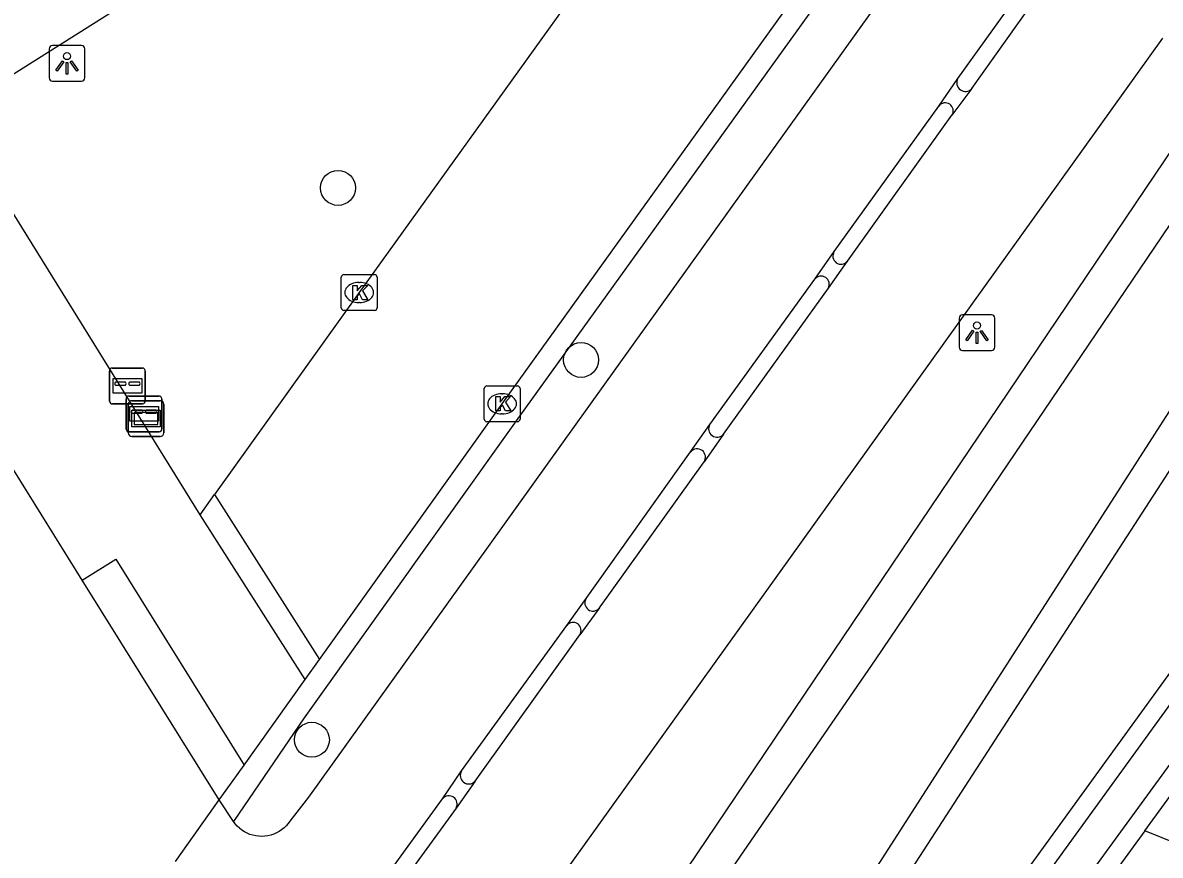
# Model space of a CAD drawing. Extents: x 158838 to 160074, y 386376 to 387776.
# Drawn here: x 159287.1 to 159318.88, y 386879.79 to 386903.05 of the extents above; entities that cross this region are included whole.
import ezdxf

# ---------------------------------------------------------------- set-up
doc = ezdxf.new("R2010")
doc.units = 0
for name, color, linetype in [('IMGEO_Boom', 7, 'Continuous'), ('IMGEO_Brievenbus', 7, 'Continuous'), ('IMGEO_Fietspad_gesloten', 7, 'Continuous'), ('IMGEO_Groenvoorziening', 7, 'Continuous'), ('IMGEO_Haag', 7, 'Continuous'), ('IMGEO_Kolk', 7, 'Continuous'), ('IMGEO_Lichtpunt', 7, 'Continuous'), ('IMGEO_OVBaan_gesloten', 7, 'Continuous'), ('IMGEO_Rijbaan_lokaal_open', 7, 'Continuous'), ('IMGEO_Verklikker', 7, 'Continuous'), ('IMGEO_Voetpad_open', 7, 'Continuous'), ('IMGEO_Waterloop', 7, 'Continuous')]:
    doc.layers.add(name, color=color, linetype=linetype)

msp = doc.modelspace()

# ---------------------------------------------------------------- linework, layer by layer
at = {"layer": 'IMGEO_Boom'}
for centre in [(159295.907, 386898.435), (159302.7, 386893.63), (159295.175, 386883.016)]:
    msp.add_circle(centre, 0.489, dxfattribs=at)
at = {"layer": 'IMGEO_Brievenbus'}
for p, q in [((159289.52, 386892.476), (159289.52, 386893.317)), ((159289.52, 386893.317), (159289.52, 386892.476)), ((159289.595, 386893.401), (159290.436, 386893.401)), ((159290.436, 386893.401), (159289.595, 386893.401)), ((159290.52, 386893.326), (159290.52, 386892.485)), ((159290.52, 386892.485), (159290.52, 386893.326)), ((159289.964, 386893.008), (159289.687, 386893.008)), ((159289.687, 386892.924), (159289.964, 386892.924)), ((159290.356, 386893.008), (159290.079, 386893.008)), ((159290.079, 386892.924), (159290.356, 386892.924)), ((159290.06, 386892.619), (159290.901, 386892.619)), ((159290.901, 386892.619), (159290.06, 386892.619)), ((159290.445, 386892.401), (159289.604, 386892.401)), ((159289.604, 386892.401), (159290.445, 386892.401)), ((159289.985, 386891.694), (159289.985, 386892.535)), ((159289.985, 386892.535), (159289.985, 386891.694)), ((159290.985, 386892.544), (159290.985, 386891.703)), ((159290.985, 386891.703), (159290.985, 386892.544)), ((159290.429, 386892.226), (159290.152, 386892.226)), ((159290.152, 386892.142), (159290.429, 386892.142)), ((159290.821, 386892.226), (159290.544, 386892.226)), ((159290.544, 386892.142), (159290.821, 386892.142)), ((159290.91, 386891.619), (159290.069, 386891.619)), ((159290.069, 386891.619), (159290.91, 386891.619))]:
    msp.add_line(p, q, dxfattribs=at)
for points in [[(159289.621, 386893.108), (159290.428, 386893.108), (159290.428, 386892.703), (159289.621, 386892.703), (159289.621, 386893.108)], [(159290.086, 386892.326), (159290.893, 386892.326), (159290.893, 386891.921), (159290.086, 386891.921), (159290.086, 386892.326)]]:
    msp.add_lwpolyline(points, dxfattribs=at)
for centre, radius, start, end in [((159289.598, 386893.323), 0.0779, 92.4484, 184.2845), ((159289.598, 386893.323), 0.0779, 92.4484, 184.2845), ((159290.442, 386893.323), 0.0779, 2.4484, 94.2845), ((159290.442, 386893.323), 0.0779, 2.4484, 94.2845), ((159289.717, 386892.966), 0.0519, 125.8089, 234.1911), ((159289.933, 386892.966), 0.0519, 305.8089, 54.1911), ((159290.11, 386892.966), 0.0519, 125.8089, 234.1911), ((159290.326, 386892.966), 0.0519, 305.8089, 54.1911), ((159290.063, 386892.541), 0.0779, 92.4484, 184.2845), ((159290.063, 386892.541), 0.0779, 92.4484, 184.2845), ((159290.907, 386892.541), 0.0779, 2.4484, 94.2845), ((159290.907, 386892.541), 0.0779, 2.4484, 94.2845), ((159289.598, 386892.479), 0.0779, 182.4484, 274.2845), ((159289.598, 386892.479), 0.0779, 182.4484, 274.2845), ((159290.442, 386892.479), 0.0779, 272.4484, 4.2845), ((159290.442, 386892.479), 0.0779, 272.4484, 4.2845), ((159290.182, 386892.184), 0.0519, 125.8089, 234.1911), ((159290.398, 386892.184), 0.0519, 305.8089, 54.1911), ((159290.575, 386892.184), 0.0519, 125.8089, 234.1911), ((159290.791, 386892.184), 0.0519, 305.8089, 54.1911), ((159290.063, 386891.697), 0.0779, 182.4484, 274.2845), ((159290.063, 386891.697), 0.0779, 182.4484, 274.2845), ((159290.907, 386891.697), 0.0779, 272.4484, 4.2845), ((159290.907, 386891.697), 0.0779, 272.4484, 4.2845)]:
    msp.add_arc(centre, radius, start, end, dxfattribs=at)
at = {"layer": 'IMGEO_Fietspad_gesloten'}
for points in [[(159323.459, 386920.998), (159295.785, 386882.398), (159295.082, 386881.418), (159294.557, 386880.739), (159294.514, 386880.68), (159294.458, 386880.615), (159294.397, 386880.556), (159294.331, 386880.503), (159294.261, 386880.455), (159294.187, 386880.414), (159294.109, 386880.38), (159294.028, 386880.353), (159293.946, 386880.334), (159293.862, 386880.322), (159293.777, 386880.317), (159293.692, 386880.32), (159293.608, 386880.331), (159293.525, 386880.349), (159293.444, 386880.374), (159293.365, 386880.406), (159293.29, 386880.446), (159293.219, 386880.492), (159293.152, 386880.544), (159293.089, 386880.602), (159293.033, 386880.665), (159292.982, 386880.733)], [(159313.231, 386901.492), (159316.163, 386905.581)], [(159312.692, 386900.717), (159313.231, 386901.492)], [(159309.773, 386896.656), (159312.692, 386900.717)], [(159309.229, 386895.88), (159309.773, 386896.656)], [(159306.295, 386891.828), (159309.229, 386895.88)], [(159305.76, 386891.056), (159306.295, 386891.828)], [(159302.84, 386886.964), (159305.76, 386891.056)], [(159302.296, 386886.21), (159302.84, 386886.964)], [(159299.358, 386882.146), (159302.296, 386886.21)], [(159298.824, 386881.367), (159299.358, 386882.146)], [(159292.982, 386880.733), (159292.589, 386881.34)], [(159295.896, 386877.306), (159297.601, 386879.67), (159298.824, 386881.367)]]:
    msp.add_lwpolyline(points, dxfattribs=at)
at = {"layer": 'IMGEO_Groenvoorziening'}
for points in [[(159304.3, 386877.399), (159323.897, 386906.466), (159329.999, 386914.322)], [(159308.485, 386874.078), (159323.958, 386897.957)], [(159327.142, 386895.909), (159310.382, 386872.797)], [(159318.45, 386880.474), (159329.252, 386895.292)], [(159318.45, 386880.474), (159311.718, 386871.238)], [(159319.86, 386879.903), (159318.45, 386880.474)]]:
    msp.add_lwpolyline(points, dxfattribs=at)
at = {"layer": 'IMGEO_Haag'}
msp.add_lwpolyline([(159322.869, 386922.554), (159322.316, 386921.784), (159321.989, 386921.33), (159321.089, 386920.096), (159311.499, 386906.69), (159300.98, 386892.054), (159294.964, 386883.631), (159292.982, 386880.733)], dxfattribs=at)
at = {"layer": 'IMGEO_Kolk'}
for p, q in [((159295.998, 386895.085), (159295.998, 386895.937)), ((159296.073, 386896.011), (159296.925, 386896.011)), ((159296.486, 386895.791), (159296.511, 386895.791)), ((159296.999, 386895.937), (159296.999, 386895.085)), ((159296.509, 386895.231), (159296.484, 386895.231)), ((159296.925, 386895.011), (159296.073, 386895.011)), ((159299.991, 386891.977), (159299.991, 386892.829)), ((159300.066, 386892.903), (159300.918, 386892.903)), ((159300.479, 386892.683), (159300.504, 386892.683)), ((159300.992, 386892.829), (159300.992, 386891.977)), ((159300.502, 386892.123), (159300.477, 386892.123)), ((159300.918, 386891.903), (159300.066, 386891.903))]:
    msp.add_line(p, q, dxfattribs=at)
for points in [[(159295.998, 386895.085), (159295.998, 386895.937)], [(159296.073, 386896.011), (159296.925, 386896.011)], [(159296.999, 386895.937), (159296.999, 386895.085)], [(159296.319, 386895.711), (159296.442, 386895.711), (159296.442, 386895.56), (159296.572, 386895.711), (159296.736, 386895.711), (159296.59, 386895.56), (159296.743, 386895.311), (159296.591, 386895.311), (159296.506, 386895.475), (159296.442, 386895.408), (159296.442, 386895.311), (159296.319, 386895.311), (159296.319, 386895.711)], [(159296.925, 386895.011), (159296.073, 386895.011)], [(159299.991, 386891.977), (159299.991, 386892.829)], [(159300.066, 386892.903), (159300.918, 386892.903)], [(159300.312, 386892.603), (159300.435, 386892.603), (159300.435, 386892.452), (159300.565, 386892.603), (159300.729, 386892.603), (159300.583, 386892.452), (159300.736, 386892.203), (159300.584, 386892.203), (159300.499, 386892.367), (159300.435, 386892.3), (159300.435, 386892.203), (159300.312, 386892.203), (159300.312, 386892.603)], [(159300.992, 386892.829), (159300.992, 386891.977)], [(159300.918, 386891.903), (159300.066, 386891.903)]]:
    msp.add_lwpolyline(points, dxfattribs=at)
for centre, start, end in [((159296.075, 386895.935), 91.552, 178.448), ((159296.075, 386895.935), 91.552, 178.448), ((159296.923, 386895.935), 1.552, 88.448), ((159296.923, 386895.935), 1.552, 88.448), ((159296.075, 386895.087), 181.552, 268.448), ((159296.075, 386895.087), 181.552, 268.448), ((159296.923, 386895.087), 271.552, 358.448), ((159296.923, 386895.087), 271.552, 358.448), ((159300.068, 386892.827), 91.552, 178.448), ((159300.068, 386892.827), 91.552, 178.448), ((159300.916, 386892.827), 1.552, 88.448), ((159300.916, 386892.827), 1.552, 88.448), ((159300.068, 386891.979), 181.552, 268.448), ((159300.068, 386891.979), 181.552, 268.448), ((159300.916, 386891.979), 271.552, 358.448), ((159300.916, 386891.979), 271.552, 358.448)]:
    msp.add_arc(centre, 0.0765, start, end, dxfattribs=at)
for centre, major_axis, ratio, start_param, end_param in [((159296.485, 386895.511), (-0.387, 0.002), 0.722429, 4.712389, 7.853982), ((159296.51, 386895.511), (-0.39, 0.002), 0.717154, 1.570796, 4.712389), ((159300.478, 386892.403), (-0.387, 0.002), 0.722429, 4.712389, 7.853982), ((159300.503, 386892.403), (-0.39, 0.002), 0.717154, 1.570796, 4.712389)]:
    msp.add_ellipse(centre, major_axis=major_axis, ratio=ratio, start_param=start_param, end_param=end_param, dxfattribs=at)
at = {"layer": 'IMGEO_Lichtpunt'}
for p, q in [((159287.833, 386902.318), (159287.833, 386901.511)), ((159287.833, 386902.318), (159287.833, 386901.511)), ((159288.735, 386902.413), (159287.927, 386902.413)), ((159288.735, 386902.413), (159287.927, 386902.413)), ((159288.829, 386901.511), (159288.829, 386902.318)), ((159288.829, 386901.511), (159288.829, 386902.318)), ((159287.927, 386901.417), (159288.735, 386901.417)), ((159287.927, 386901.417), (159288.735, 386901.417)), ((159314.164, 386894.886), (159313.356, 386894.886)), ((159314.164, 386894.886), (159313.356, 386894.886)), ((159313.262, 386894.791), (159313.262, 386893.984)), ((159313.262, 386894.791), (159313.262, 386893.984)), ((159314.258, 386893.984), (159314.258, 386894.791)), ((159314.258, 386893.984), (159314.258, 386894.791)), ((159313.356, 386893.89), (159314.164, 386893.89)), ((159313.356, 386893.89), (159314.164, 386893.89))]:
    msp.add_line(p, q, dxfattribs=at)
for points in [[(159288.207, 386901.982), (159288.246, 386901.954), (159288.058, 386901.692), (159288.02, 386901.719), (159288.207, 386901.982)], [(159288.309, 386901.934), (159288.356, 386901.934), (159288.356, 386901.612), (159288.309, 386901.612), (159288.309, 386901.934)], [(159288.419, 386901.954), (159288.457, 386901.981), (159288.644, 386901.719), (159288.605, 386901.691), (159288.419, 386901.954)], [(159313.636, 386894.455), (159313.675, 386894.427), (159313.487, 386894.165), (159313.449, 386894.192), (159313.636, 386894.455)], [(159313.738, 386894.407), (159313.785, 386894.407), (159313.785, 386894.085), (159313.738, 386894.085), (159313.738, 386894.407)], [(159313.848, 386894.427), (159313.886, 386894.454), (159314.073, 386894.192), (159314.034, 386894.164), (159313.848, 386894.427)]]:
    msp.add_lwpolyline(points, dxfattribs=at)
for centre in [(159288.332, 386902.116), (159313.761, 386894.589)]:
    msp.add_circle(centre, 0.0994, dxfattribs=at)
for centre, start, end in [((159287.927, 386902.318), 90, 180), ((159287.927, 386902.318), 90, 180), ((159288.735, 386902.318), 0, 90), ((159288.735, 386902.318), 0, 90), ((159287.927, 386901.511), 180, 270), ((159287.927, 386901.511), 180, 270), ((159288.735, 386901.511), 270, 0), ((159288.735, 386901.511), 270, 360), ((159313.356, 386894.791), 90, 180), ((159313.356, 386894.791), 90, 180), ((159314.164, 386894.791), 0, 90), ((159314.164, 386894.791), 0, 90), ((159313.356, 386893.984), 180, 270), ((159313.356, 386893.984), 180, 270), ((159314.164, 386893.984), 270, 0), ((159314.164, 386893.984), 270, 360)]:
    msp.add_arc(centre, 0.0946, start, end, dxfattribs=at)
at = {"layer": 'IMGEO_OVBaan_gesloten'}
for points in [[(159313.621, 386901.211), (159316.531, 386905.315)], [(159318.95, 386902.616), (159299.955, 386876.133), (159298.46, 386874.072)], [(159313.621, 386901.211), (159313.062, 386900.463)], [(159310.141, 386896.39), (159313.062, 386900.463)], [(159309.608, 386895.631), (159310.141, 386896.39)], [(159306.679, 386891.553), (159309.608, 386895.631)], [(159306.679, 386891.553), (159306.134, 386890.778)], [(159303.21, 386886.699), (159306.134, 386890.778)], [(159303.21, 386886.699), (159302.661, 386885.948)], [(159299.738, 386881.862), (159302.661, 386885.948)], [(159299.738, 386881.862), (159299.204, 386881.106)], [(159299.204, 386881.106), (159297.871, 386879.264), (159296.263, 386877.041)]]:
    msp.add_lwpolyline(points, dxfattribs=at)
at = {"layer": 'IMGEO_Rijbaan_lokaal_open'}
for points in [[(159295.393, 386885.264), (159300.492, 386892.403), (159311.011, 386907.04), (159320.603, 386920.447), (159321.409, 386921.58), (159321.503, 386921.682), (159321.862, 386922.182)], [(159285.634, 386900.868), (159291.215, 386904.389), (159304.811, 386912.887), (159308.406, 386915.11)], [(159309.461, 386913.598), (159307.289, 386910.534), (159296.496, 386895.51), (159292.458, 386889.873)], [(159288.761, 386887.477), (159284.927, 386893.622), (159283.197, 386896.388)], [(159292.051, 386889.304), (159292.458, 386889.873)], [(159292.458, 386889.873), (159295.393, 386885.264)], [(159294.991, 386884.702), (159292.051, 386889.304)], [(159292.589, 386881.34), (159288.761, 386887.477)], [(159294.991, 386884.702), (159295.393, 386885.264)], [(159291.363, 386879.617), (159291.41, 386879.683), (159292.589, 386881.34)]]:
    msp.add_lwpolyline(points, dxfattribs=at)
at = {"layer": 'IMGEO_Verklikker'}
for p, q in [((159290.046, 386891.589), (159290.046, 386892.389)), ((159290.046, 386892.389), (159290.046, 386891.589)), ((159290.146, 386892.489), (159290.936, 386892.489)), ((159290.936, 386892.489), (159290.146, 386892.489)), ((159291.036, 386892.389), (159291.036, 386891.589)), ((159291.036, 386891.589), (159291.036, 386892.389)), ((159290.936, 386891.489), (159290.146, 386891.489)), ((159290.146, 386891.489), (159290.936, 386891.489))]:
    msp.add_line(p, q, dxfattribs=at)
for points in [[(159290.147, 386892.221), (159290.935, 386892.221), (159290.935, 386891.757), (159290.147, 386891.757), (159290.147, 386892.221)], [(159290.212, 386892.156), (159290.212, 386891.822), (159290.87, 386891.822), (159290.87, 386892.156), (159290.212, 386892.156)]]:
    msp.add_lwpolyline(points, dxfattribs=at)
for centre, start, end in [((159290.146, 386892.389), 90, 180), ((159290.146, 386892.389), 90, 180), ((159290.936, 386892.389), 0, 90), ((159290.936, 386892.389), 360, 90), ((159290.146, 386891.589), 180, 270), ((159290.146, 386891.589), 180, 270), ((159290.936, 386891.589), 270, 0), ((159290.936, 386891.589), 270, 0)]:
    msp.add_arc(centre, 0.1, start, end, dxfattribs=at)
at = {"layer": 'IMGEO_Voetpad_open'}
for points in [[(159292.051, 386889.304), (159285.084, 386900.521)], [(159288.761, 386887.477), (159289.694, 386888.059), (159293.282, 386882.307)], [(159293.282, 386882.307), (159294.991, 386884.702)], [(159292.589, 386881.34), (159292.905, 386881.778), (159293.282, 386882.307)]]:
    msp.add_lwpolyline(points, dxfattribs=at)
for centre, radius, start, end in [((159313.439, 386901.37), 0.241, 149.5897, 318.8638), ((159312.873, 386900.584), 0.225, 327.4019, 143.66), ((159309.961, 386896.528), 0.227, 145.7765, 322.5027), ((159309.409, 386895.741), 0.227, 331.059, 142.3318), ((159306.498, 386891.706), 0.237, 148.904, 319.8796), ((159305.942, 386890.91), 0.233, 325.5305, 141.2216), ((159303.031, 386886.84), 0.228, 147.1463, 321.632), ((159302.474, 386886.072), 0.225, 326.3808, 142.277), ((159299.559, 386882.019), 0.238, 147.6914, 318.7621), ((159299.003, 386881.22), 0.231, 330.3647, 140.6694)]:
    msp.add_arc(centre, radius, start, end, dxfattribs=at)
at = {"layer": 'IMGEO_Waterloop'}
for points in [[(159332.354, 386914.78), (159323.915, 386904.451), (159321.803, 386901.332), (159310.917, 386885.252), (159304.99, 386876.641)], [(159308.142, 386875.059), (159320.752, 386894.698), (159323.021, 386898.332)], [(159310.799, 386872.468), (159327.352, 386895.294), (159327.72, 386895.74)], [(159328.728, 386895.445), (159328.378, 386894.994), (159318.021, 386880.787), (159311.263, 386871.515), (159310.646, 386871.914)]]:
    msp.add_lwpolyline(points, dxfattribs=at)

doc.saveas('drawing.dxf')
